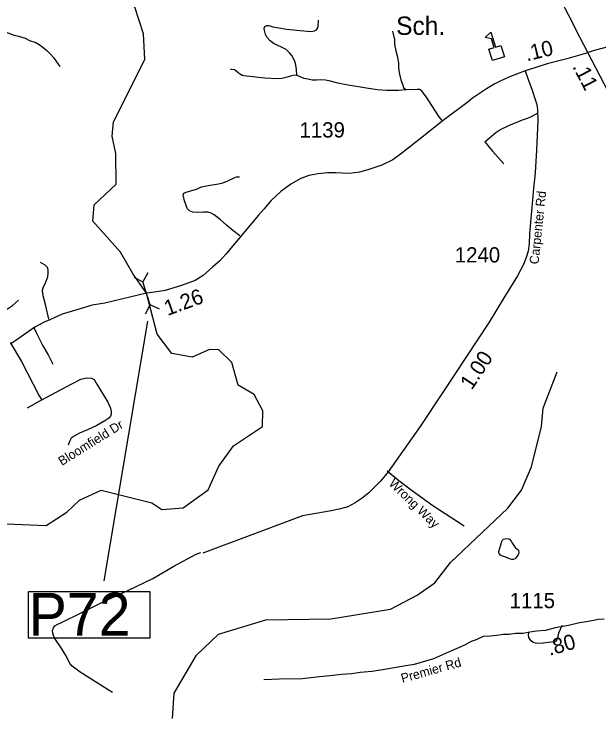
# Model space of a CAD drawing. Extents: x 1159738 to 1321356, y 736314 to 882035.
# Drawn here: x 1244144 to 1248934, y 753299 to 759058 of the extents above; entities that cross this region are included whole.
import ezdxf

# ---------------------------------------------------------------- set-up
doc = ezdxf.new("R2010")
doc.units = 0
for name, color, linetype in [('Exist Cultural Educational Facility Elementary CELL', 7, 'Continuous'), ('Exist Cultural Educational Facility Elementary Label', 7, 'Continuous'), ('Exist Hydrographic Creek Single Shore', 7, 'Continuous'), ('Exist Hydrographic Misc Water Feature', 7, 'Continuous'), ('Exist Road Non-System Type 51', 7, 'Continuous'), ('Exist Road Non-System Type 51 Label', 7, 'Continuous'), ('Exist Road Secondary Mileage Hundredths English Label', 7, 'Continuous'), ('Exist Road Secondary Structure Pipe CELL', 7, 'Continuous'), ('Exist Road Secondary Structure Pipe Number Label', 7, 'Continuous'), ('Exist Road Secondary Type 51 Attributed', 7, 'Continuous'), ('Exist Road Secondary Type 51 Label', 7, 'Continuous'), ('Exist Road Secondary Type 51 Number Label', 7, 'Continuous')]:
    doc.layers.add(name, color=color, linetype=linetype)

msp = doc.modelspace()

# ---------------------------------------------------------------- linework, layer by layer
at = {"layer": 'Exist Cultural Educational Facility Elementary CELL'}
msp.add_lwpolyline([(1248062, 758677.2), (1248032.8, 758770.7), (1248076.7, 758784.4), (1248054.4, 758856.1), (1248002.2, 758865.2), (1248047.6, 758909.9), (1248085.9, 758787.3), (1248129.8, 758801), (1248159, 758707.5)], close=True, dxfattribs=at)
at = {"layer": 'Exist Hydrographic Creek Single Shore'}
for points in [[(1245229.1, 756774.1), (1245119.5, 756929.2), (1245015.5, 757108.5), (1244788.5, 757362.6), (1244800.5, 757496.9), (1244980.5, 757667.3), (1244978.4, 757916.8), (1244948.5, 758058.5), (1244959.5, 758176.5), (1245214.5, 758686.8), (1245203.5, 758897.1), (1245134.5, 759115.1), (1244949.4, 759394.5)], [(1244016.5, 754890), (1244407.6, 754872.2), (1244577.6, 754983.7), (1244679.6, 755080.1), (1244856.5, 755161.9), (1245271.6, 755058.4), (1245353.6, 755004.2), (1245528.5, 755017.1), (1245732.5, 755164.1), (1245820.5, 755359.2), (1245942.5, 755524.2), (1246179.5, 755683.6), (1246182.5, 755811.5), (1246111.6, 755944.2), (1245979.5, 756022.4), (1245926.5, 756207.3), (1245820.5, 756311.1), (1245745.5, 756312.7), (1245602.5, 756249.9), (1245436.5, 756279.5), (1245315.5, 756439.4), (1245229.1, 756774.1)], [(1245442.6, 753295.6), (1245456.5, 753502.1), (1245639.5, 753813.5), (1245818.5, 753983.9), (1246205.6, 754100.9), (1246739.5, 754109.8), (1247225.6, 754188.7), (1247444.6, 754302.5), (1247589.6, 754404.6), (1247718.6, 754569.5), (1248188.5, 755016.3), (1248300.6, 755161.8), (1248380.6, 755353.8), (1248464.5, 755683.7), (1248476.5, 755834.4), (1248592.5, 756130.8)]]:
    msp.add_lwpolyline(points, dxfattribs=at)
at = {"layer": 'Exist Hydrographic Misc Water Feature'}
msp.add_lwpolyline([(1248131, 754715.8), (1248137.7, 754741.9), (1248143.9, 754753.3), (1248152.2, 754761.3), (1248162.2, 754765.2), (1248180.3, 754766.5), (1248196.2, 754764.5), (1248200.2, 754762), (1248213.9, 754745.3), (1248225.3, 754727), (1248236.9, 754708.7), (1248248.5, 754694.5), (1248262.3, 754682.8), (1248273.9, 754671.9), (1248275.9, 754666.1), (1248277.5, 754656.2), (1248275.2, 754642.3), (1248271, 754632.6), (1248256.4, 754612.3), (1248248.1, 754601), (1248238.1, 754597.1), (1248230, 754594.8), (1248220, 754595.8), (1248202.1, 754600.3), (1248162.4, 754616.7), (1248138.7, 754625.3), (1248128.9, 754632.1), (1248121, 754638), (1248115.2, 754646.3), (1248113.3, 754650.5), (1248113.6, 754662), (1248131, 754715.8)], dxfattribs=at)
at = {"layer": 'Exist Road Non-System Type 51'}
for p, q in [((1244372.8, 755900.3), (1244251.2, 755833.6)), ((1246316.2, 753615.6), (1246188.3, 753610.6))]:
    msp.add_line(p, q, dxfattribs=at)
for points in [[(1243873.7, 759055.5), (1243957.7, 758978.2), (1244005.1, 758947.3), (1244046.3, 758906.4), (1244084.3, 758907.7), (1244122.1, 758892.9), (1244143.9, 758884.5), (1244181.8, 758877.7), (1244235.5, 758860.6), (1244277.1, 758839.8), (1244316.8, 758827), (1244350.5, 758808.3), (1244380, 758785.7), (1244413.6, 758761), (1244443, 758730.4), (1244466.4, 758701.9), (1244491.7, 758667.4), (1244519, 758628.8)], [(1246460.6, 758556.4), (1246456.2, 758605), (1246449.8, 758656.3), (1246438.3, 758683.2), (1246417.8, 758719.1), (1246399.9, 758739.6), (1246371.7, 758767.8), (1246334.5, 758788.3), (1246273.1, 758815.2), (1246242.3, 758839.5), (1246218, 758865.2), (1246203.9, 758890.8), (1246194.9, 758924.1), (1246192.4, 758941.5), (1246198.8, 758955.6), (1246215.4, 758963.3), (1246229.5, 758964.5), (1246264.1, 758954.3), (1246311.5, 758944), (1246375.5, 758935.1), (1246460, 758924.8), (1246543.3, 758918.4), (1246577.9, 758915.8), (1246604.8, 758919.7), (1246620.1, 758929.9), (1246632.9, 758944), (1246635.5, 758959.4), (1246636.8, 759008.1)], [(1247244.3, 758919.2), (1247258.3, 758848.7), (1247259.6, 758807.7), (1247271.2, 758756.4), (1247281.4, 758716.7), (1247291.6, 758659), (1247291.6, 758612.9), (1247299.3, 758565.4), (1247310.9, 758519.3), (1247324.9, 758484.7), (1247333.9, 758456.5), (1247355.6, 758437.6)], [(1248836.5, 758744.1), (1248906.9, 758764.7), (1249010.7, 758792.9), (1249093.9, 758819.8), (1249124.7, 758826.2), (1249145.1, 758827.5), (1249170.8, 758823.6), (1249182.3, 758815.9), (1249193.8, 758799.3), (1249213, 758772.3), (1249233.5, 758730)], [(1247355.6, 758437.6), (1247291.6, 758431.2), (1247196.8, 758433.7), (1247118.7, 758438.9), (1247029, 758451.7), (1246863.8, 758479.9), (1246783.4, 758494.8), (1246736, 758507.6), (1246695, 758517.9), (1246652.7, 758520.5), (1246622, 758517.9), (1246584.9, 758517.9), (1246550.3, 758525.6), (1246520.8, 758532), (1246482.4, 758546.1), (1246460.6, 758556.4), (1246440.8, 758557.6), (1246416.5, 758553.7), (1246379.4, 758542.2), (1246335.8, 758529.4), (1246301.2, 758528.1), (1246194.9, 758533.2), (1246075.8, 758546), (1246025.9, 758551.2), (1246013.1, 758556.3), (1245991.3, 758567.8), (1245949, 758602.4), (1245926, 758603.7), (1245917, 758605)], [(1247650.2, 758187.7), (1247625.8, 758217.1), (1247590, 758272.2), (1247522.1, 758378.6), (1247486.2, 758423.5), (1247467, 758440.1), (1247444, 758441.4), (1247355.6, 758437.6)], [(1247999.9, 758012.4), (1248088.3, 758088), (1248121.6, 758111.1), (1248197.1, 758145.7), (1248308.5, 758191.8), (1248349.5, 758205.9), (1248380.3, 758220), (1248431.5, 758248.2)], [(1247999.9, 758012.4), (1248061.4, 757936.8), (1248154.9, 757831.7)], [(1245994, 757244.7), (1245936.4, 757285.7), (1245882.6, 757330.5), (1245831.4, 757376.7), (1245784, 757415.1), (1245758.4, 757429.2), (1245734.1, 757436.9), (1245694.4, 757436.9), (1245645.7, 757433.1), (1245607.3, 757436.9), (1245580.4, 757448.4), (1245561.2, 757466.4), (1245553.5, 757490.7), (1245539.4, 757530.5), (1245530.4, 757579.2), (1245534.5, 757591.5), (1245552.5, 757601.8), (1245639.6, 757626.1), (1245680.5, 757644.1), (1245733.1, 757654.3), (1245817.6, 757668.4), (1245854.7, 757677.4), (1245890.6, 757690.2), (1245952.1, 757721), (1245966.1, 757726.1), (1245990.5, 757726.1)], [(1244430.4, 756561.7), (1244403.5, 756669.4), (1244383, 756752.7), (1244376.6, 756800.1), (1244383, 756816.7), (1244402.2, 756857.8), (1244421.4, 756907.7), (1244424, 756938.5), (1244422.7, 756965.4), (1244418.9, 756984.6), (1244399.7, 757003.9), (1244361.3, 757024.4)], [(1243804.8, 756509.4), (1243813.7, 756527.3), (1243829.1, 756542.7), (1243856, 756556.8), (1243939.2, 756583.7), (1244009.7, 756611.9), (1244073.7, 756635), (1244132.6, 756673.4), (1244181.3, 756718.3)], [(1244302.5, 756498), (1244325.6, 756453.2), (1244380.6, 756344.2), (1244424.2, 756269.9), (1244461.3, 756193)], [(1244111.6, 756371.4), (1244205.1, 756215.1), (1244349.8, 755933.1), (1244372.8, 755900.3)], [(1244372.8, 755900.3), (1244570.1, 756007.9), (1244691.7, 756069.5), (1244727.6, 756079.7), (1244749.4, 756081), (1244778.8, 756078.4), (1244800.6, 756068.2), (1244822.4, 756029.7), (1244912, 755882.3), (1244934.6, 755833.8), (1244938.4, 755806.9), (1244939.7, 755785.1), (1244933.3, 755768.4), (1244919.2, 755753), (1244888.5, 755728.7), (1244823.2, 755691.5), (1244746.3, 755656.9), (1244679.7, 755628.7), (1244636.4, 755603.4), (1244613.3, 755586.7), (1244598, 755561.1), (1244586.4, 755530.3)], [(1247198.5, 755319.6), (1247295.3, 755242.8), (1247397.2, 755165.2), (1247572.2, 755036.6), (1247829.1, 754870.3)], [(1244951.2, 753506.4), (1244915.2, 753529.8), (1244811.6, 753595.6), (1244684.6, 753674.9), (1244618.9, 753721.8), (1244602.7, 753742.5), (1244568.4, 753810.1), (1244536, 753864.2), (1244479.3, 753948), (1244466, 753973.8), (1244460.6, 753993.6), (1244458.8, 754013.4), (1244466, 754035.1), (1244477.7, 754051.3), (1244496.6, 754063), (1244538.1, 754083.7), (1244682.1, 754154), (1244885.4, 754253.5), (1245070, 754340), (1245279.4, 754438.7), (1245453.3, 754541.5), (1245636.1, 754637.9), (1245673.4, 754653.7)], [(1248630, 754054.4), (1248617.4, 754022.9), (1248603.8, 753992.2), (1248596.6, 753967), (1248593, 753948.1), (1248588.5, 753937.3), (1248581.3, 753927.3), (1248572.3, 753922.8), (1248543.5, 753918.3), (1248476.9, 753912), (1248433.6, 753909.3), (1248414.7, 753910.2), (1248395.8, 753916.5), (1248377.8, 753930), (1248367, 753942.7), (1248359.8, 753958), (1248358, 753978.7), (1248361.6, 754004.9)]]:
    msp.add_lwpolyline(points, dxfattribs=at)
at = {"layer": 'Exist Road Secondary Structure Pipe CELL'}
for p, q in [((1245124, 756904.3), (1245199.2, 756868.4)), ((1245239.1, 756941.5), (1245199.2, 756868.4)), ((1245260.2, 756679.7), (1245199.2, 756868.4)), ((1245220.2, 756606.6), (1245260.2, 756679.7)), ((1245335.3, 756643.8), (1245260.2, 756679.7))]:
    msp.add_line(p, q, dxfattribs=at)
at = {"layer": 'Exist Road Secondary Structure Pipe Number Label'}
msp.add_line((1245236.4, 756546.5), (1244878.6, 754420.7), dxfattribs=at)
msp.add_lwpolyline([(1244261.4, 754332.2), (1245256.8, 754332.2), (1245256.8, 753952.3), (1244261.4, 753952.3)], close=True, dxfattribs=at)
at = {"layer": 'Exist Road Secondary Type 51 Attributed'}
msp.add_line((1248841.5, 758740.2), (1249107.3, 758232.6), dxfattribs=at)
for points in [[(1248127.1, 760640), (1248138.8, 760514.9), (1248160.7, 760383.9), (1248174.4, 760329), (1248189.5, 760273.2), (1248207.4, 760201.2), (1248226.6, 760116.1), (1248252.9, 760028.7), (1248269.1, 759982.1), (1248305.7, 759869.5), (1248336, 759782.9), (1248372.3, 759696.1), (1248406.5, 759609.4), (1248445.8, 759524), (1248501.6, 759416.1), (1248523.3, 759371), (1248543.1, 759331.2), (1248588.3, 759240.9), (1248624.4, 759166.8), (1248655.1, 759107.2), (1248709.2, 759002.4), (1248743.1, 758928.3), (1248841.5, 758740.2)], [(1248841.5, 758740.2), (1248670.4, 758691.3), (1248508.6, 758651.4), (1248417.8, 758620.4), (1248329.8, 758593.2)], [(1248329.8, 758593.2), (1248196.9, 758542.2), (1248124, 758509.3), (1248080.8, 758488.3), (1248012.2, 758447.3), (1247898.1, 758369.7), (1247861.5, 758340.9), (1247659, 758186.1), (1247472.9, 758038.6), (1247319.7, 757919.5), (1247245.5, 757866.3), (1247156.9, 757822), (1247041.7, 757782.1), (1246973, 757764.4), (1246889.9, 757752.2), (1246776.4, 757758.9), (1246712.2, 757758.9), (1246633.5, 757751.1), (1246557.1, 757737.8), (1246492.8, 757713.4), (1246410.9, 757666.9), (1246327.8, 757604.8), (1246248.5, 757531.9), (1246188.5, 757462.1), (1246145.5, 757412.2), (1246034.6, 757278.4), (1245878.9, 757093), (1245830.1, 757039.8), (1245769.2, 756986.6), (1245691.7, 756919), (1245628.5, 756879.1), (1245515.6, 756838), (1245382.1, 756797.4), (1245295.4, 756782.9), (1245229.1, 756774.1), (1244887.5, 756693.4), (1244784.5, 756675.6), (1244658.2, 756639.1), (1244537.5, 756602.5), (1244436.2, 756556.3), (1244391.8, 756536.3), (1244314.3, 756495.3), (1244149.5, 756382.6), (1244119.1, 756360.2)], [(1248329.8, 758593.2), (1248350.4, 758531.6), (1248385.8, 758436.3), (1248412.4, 758358.7), (1248425.7, 758318.8), (1248430.1, 758274.4), (1248434.6, 758185.8), (1248423.5, 757944.1), (1248412.4, 757757.9), (1248396.9, 757631.5), (1248381.4, 757445.1), (1248365.9, 757263.3), (1248361.4, 757176.8), (1248354.8, 757119.2), (1248337.1, 757066), (1248314.9, 757008.3), (1248266.2, 756917.4), (1248159.9, 756744.5), (1248035.8, 756536.1), (1247653.3, 755959.1), (1247469.4, 755684.2), (1247206.4, 755312.9), (1247144.4, 755235.3), (1247097.8, 755188.8), (1247049.1, 755140), (1246995.9, 755097.9), (1246938.3, 755058), (1246878.5, 755026.9), (1246807.6, 755007), (1246741.2, 754993.7), (1246506.6, 754952.5), (1246135.4, 754813.2), (1245689.9, 754647.6)], [(1248975.4, 754106.5), (1248930.6, 754103.3), (1248831.6, 754085.2), (1248775.5, 754078.4), (1248685.2, 754056.6), (1248574.3, 754036), (1248496.9, 754015.3), (1248422.3, 754008.2), (1248367, 754000), (1248312.8, 753991.1), (1248249.2, 753989.5), (1248199.9, 753982.6), (1248149.8, 753981.6), (1248098.8, 753974.5), (1248044.4, 753968.5), (1247986.2, 753966.6), (1247940.6, 753944.7), (1247920.5, 753934.2), (1247886.3, 753924.9), (1247838.4, 753895.9), (1247804.1, 753880.6), (1247725.2, 753848.6), (1247579.8, 753783.5), (1247420.3, 753736.9), (1247335.2, 753721.4), (1247193.3, 753698.2), (1247077.2, 753680.1), (1246979.2, 753669.8), (1246909.5, 753659.5), (1246827, 753654.3), (1246729, 753644), (1246621.7, 753631.6), (1246507.4, 753619.9), (1246316.2, 753615.6)]]:
    msp.add_lwpolyline(points, dxfattribs=at)

# ---------------------------------------------------------------- texts
at = {"layer": 'Exist Cultural Educational Facility Elementary Label'}
msp.add_text('Sch.', height=150, dxfattribs=at).set_placement((1247273, 758887.5))
at = {"layer": 'Exist Road Non-System Type 51 Label'}
for s, rotation, p in [('Bloomfield Dr', 31.94135, (1244535.9, 755359.9)), ('Wrong Way', 316.02739, (1247207.1, 755209.6))]:
    msp.add_text(s, height=75, rotation=rotation, dxfattribs=at).set_placement(p)
at = {"layer": 'Exist Road Secondary Mileage Hundredths English Label'}
for s, rotation, p in [('.10', 13.86094, (1248343.1, 758670.4)), ('.11', 297.63835, (1248714.2, 758628)), ('1.26', 19.95107, (1245400.4, 756587.3)), ('1.00', 56.46384, (1247892, 755976.2)), ('.80', 15.72858, (1248529.7, 753807))]:
    msp.add_text(s, height=125, rotation=rotation, dxfattribs=at).set_placement(p)
at = {"layer": 'Exist Road Secondary Structure Pipe Number Label'}
msp.add_text('P72', height=350, dxfattribs=at).set_placement((1244264.7, 753972.1))
at = {"layer": 'Exist Road Secondary Type 51 Label'}
for s, rotation, p in [('Carpenter Rd', 83.97089, (1248438.6, 757007.8)), ('Premier Rd', 15.69418, (1247324.3, 753585.2))]:
    msp.add_text(s, height=75, rotation=rotation, dxfattribs=at).set_placement(p)
at = {"layer": 'Exist Road Secondary Type 51 Number Label'}
for s, p in [('1139', (1246481.7, 758047.8)), ('1240', (1247752.9, 757025.3)), ('1115', (1248202.1, 754197.1))]:
    msp.add_text(s, height=125, dxfattribs=at).set_placement(p)

doc.saveas('drawing.dxf')
